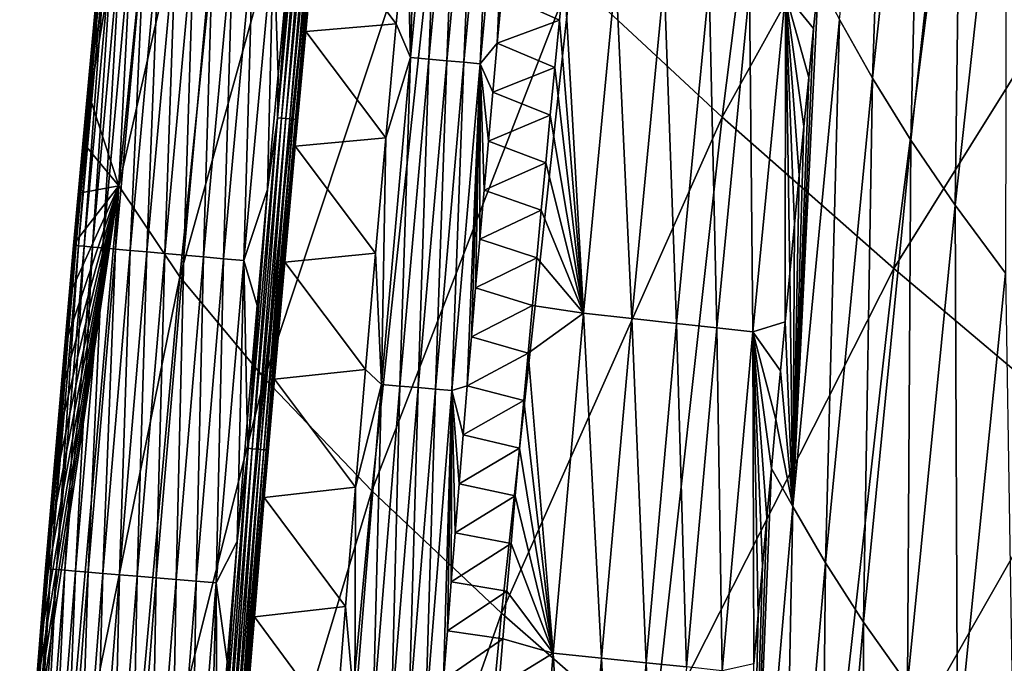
# Model space of a CAD drawing. Header units: millimetres. Extents: x -300 to 300, y -500 to 500.
# Tile 571 of 656: x -294 to -271, y 198 to 213. Entities that reach past the tile are written whole.
import ezdxf

# ---------------------------------------------------------------- set-up
doc = ezdxf.new("R2010")
doc.units = ezdxf.units.MM
doc.header["$LTSCALE"] = 81.481481
for name, color, linetype in [('20', 7, 'CONTINUOUS'), ('22', 7, 'CONTINUOUS'), ('24', 7, 'CONTINUOUS'), ('25', 7, 'CONTINUOUS'), ('28', 7, 'CONTINUOUS'), ('29', 7, 'CONTINUOUS'), ('31', 7, 'CONTINUOUS'), ('33', 7, 'CONTINUOUS')]:
    doc.layers.add(name, color=color, linetype=linetype)

msp = doc.modelspace()

# ---------------------------------------------------------------- linework, layer by layer
at = {"layer": '20', "color": 7, "linetype": 'CONTINUOUS'}
for points in [[(-277.388, 210.597, 31.258), (-275.58, 224.915, 31.369), (-280.95, 213.91, 27.391), (-277.388, 210.597, 31.258)], [(-277.388, 210.597, 31.258), (-271.541, 221.146, 35.041), (-275.58, 224.915, 31.369), (-277.388, 210.597, 31.258)], [(-291.612, 208.98, 9.738), (-290.043, 224.56, 9.771), (-292.298, 211.062, 5.839), (-291.612, 208.98, 9.738)], [(-292.298, 211.062, 5.839), (-290.043, 224.56, 9.771), (-292.193, 212.184, 5.844), (-292.298, 211.062, 5.839)], [(-292.193, 212.184, 5.844), (-290.043, 224.56, 9.771), (-292.087, 213.306, 5.848), (-292.193, 212.184, 5.844)], [(-291.612, 208.98, 9.738), (-288.58, 222.3, 14.51), (-290.043, 224.56, 9.771), (-291.612, 208.98, 9.738)], [(-290.175, 206.835, 14.459), (-288.58, 222.3, 14.51), (-291.612, 208.98, 9.738), (-290.175, 206.835, 14.459)], [(-290.175, 206.835, 14.459), (-286.564, 219.768, 19.022), (-288.58, 222.3, 14.51), (-290.175, 206.835, 14.459)], [(-273.346, 207.035, 34.921), (-271.541, 221.146, 35.041), (-277.388, 210.597, 31.258), (-273.346, 207.035, 34.921)], [(-273.346, 207.035, 34.921), (-267.047, 217.116, 38.513), (-271.541, 221.146, 35.041), (-273.346, 207.035, 34.921)], [(-288.18, 204.44, 18.955), (-286.564, 219.768, 19.022), (-290.175, 206.835, 14.459), (-288.18, 204.44, 18.955)], [(-288.18, 204.44, 18.955), (-284.015, 216.97, 23.314), (-286.564, 219.768, 19.022), (-288.18, 204.44, 18.955)], [(-268.842, 203.232, 38.386), (-267.047, 217.116, 38.513), (-273.346, 207.035, 34.921), (-268.842, 203.232, 38.386)], [(-285.645, 201.799, 23.233), (-284.015, 216.97, 23.314), (-288.18, 204.44, 18.955), (-285.645, 201.799, 23.233)], [(-285.645, 201.799, 23.233), (-280.95, 213.91, 27.391), (-284.015, 216.97, 23.314), (-285.645, 201.799, 23.233)], [(-282.589, 198.919, 27.298), (-280.95, 213.91, 27.391), (-285.645, 201.799, 23.233), (-282.589, 198.919, 27.298)], [(-282.589, 198.919, 27.298), (-277.388, 210.597, 31.258), (-280.95, 213.91, 27.391), (-282.589, 198.919, 27.298)], [(-292.401, 209.94, 5.835), (-291.612, 208.98, 9.738), (-292.298, 211.062, 5.839), (-292.401, 209.94, 5.835)], [(-279.029, 195.805, 31.154), (-277.388, 210.597, 31.258), (-282.589, 198.919, 27.298), (-279.029, 195.805, 31.154)], [(-279.029, 195.805, 31.154), (-273.346, 207.035, 34.921), (-277.388, 210.597, 31.258), (-279.029, 195.805, 31.154)], [(-292.504, 208.817, 5.83), (-291.612, 208.98, 9.738), (-292.401, 209.94, 5.835), (-292.504, 208.817, 5.83)], [(-293.019, 192.858, 9.708), (-291.612, 208.98, 9.738), (-293.655, 195.336, 5.778), (-293.019, 192.858, 9.708)], [(-293.655, 195.336, 5.778), (-291.612, 208.98, 9.738), (-293.564, 196.461, 5.782), (-293.655, 195.336, 5.778)], [(-293.564, 196.461, 5.782), (-291.612, 208.98, 9.738), (-293.473, 197.585, 5.787), (-293.564, 196.461, 5.782)], [(-293.473, 197.585, 5.787), (-291.612, 208.98, 9.738), (-293.381, 198.709, 5.791), (-293.473, 197.585, 5.787)], [(-293.381, 198.709, 5.791), (-291.612, 208.98, 9.738), (-293.287, 199.832, 5.795), (-293.381, 198.709, 5.791)], [(-293.287, 199.832, 5.795), (-291.612, 208.98, 9.738), (-293.193, 200.956, 5.799), (-293.287, 199.832, 5.795)], [(-293.193, 200.956, 5.799), (-291.612, 208.98, 9.738), (-293.097, 202.079, 5.804), (-293.193, 200.956, 5.799)], [(-293.097, 202.079, 5.804), (-291.612, 208.98, 9.738), (-293.001, 203.203, 5.808), (-293.097, 202.079, 5.804)], [(-293.019, 192.858, 9.708), (-290.175, 206.835, 14.459), (-291.612, 208.98, 9.738), (-293.019, 192.858, 9.708)], [(-293.001, 203.203, 5.808), (-291.612, 208.98, 9.738), (-292.904, 204.326, 5.812), (-293.001, 203.203, 5.808)], [(-292.904, 204.326, 5.812), (-291.612, 208.98, 9.738), (-292.805, 205.449, 5.817), (-292.904, 204.326, 5.812)], [(-292.805, 205.449, 5.817), (-291.612, 208.98, 9.738), (-292.706, 206.572, 5.821), (-292.805, 205.449, 5.817)], [(-292.706, 206.572, 5.821), (-291.612, 208.98, 9.738), (-292.605, 207.695, 5.826), (-292.706, 206.572, 5.821)], [(-292.605, 207.695, 5.826), (-291.612, 208.98, 9.738), (-292.504, 208.817, 5.83), (-292.605, 207.695, 5.826)], [(-274.985, 192.463, 34.809), (-273.346, 207.035, 34.921), (-279.029, 195.805, 31.154), (-274.985, 192.463, 34.809)], [(-274.985, 192.463, 34.809), (-268.842, 203.232, 38.386), (-273.346, 207.035, 34.921), (-274.985, 192.463, 34.809)], [(-291.607, 190.84, 14.411), (-290.175, 206.835, 14.459), (-293.019, 192.858, 9.708), (-291.607, 190.84, 14.411)], [(-291.607, 190.84, 14.411), (-288.18, 204.44, 18.955), (-290.175, 206.835, 14.459), (-291.607, 190.84, 14.411)], [(-289.631, 188.593, 18.893), (-288.18, 204.44, 18.955), (-291.607, 190.84, 14.411), (-289.631, 188.593, 18.893)], [(-289.631, 188.593, 18.893), (-285.645, 201.799, 23.233), (-288.18, 204.44, 18.955), (-289.631, 188.593, 18.893)], [(-270.475, 188.9, 38.266), (-268.842, 203.232, 38.386), (-274.985, 192.463, 34.809), (-270.475, 188.9, 38.266)], [(-287.111, 186.122, 23.157), (-285.645, 201.799, 23.233), (-289.631, 188.593, 18.893), (-287.111, 186.122, 23.157)], [(-287.111, 186.122, 23.157), (-282.589, 198.919, 27.298), (-285.645, 201.799, 23.233), (-287.111, 186.122, 23.157)], [(-284.064, 183.434, 27.21), (-282.589, 198.919, 27.298), (-287.111, 186.122, 23.157), (-284.064, 183.434, 27.21)], [(-284.064, 183.434, 27.21), (-279.029, 195.805, 31.154), (-282.589, 198.919, 27.298), (-284.064, 183.434, 27.21)]]:
    msp.add_3dface(points, dxfattribs=at)
at = {"layer": '22', "color": 7, "linetype": 'CONTINUOUS'}
for points in [[(-274.62, 212.902, 10.842), (-273.425, 224.079, 10.792), (-273.844, 211.515, 12.408), (-274.62, 212.902, 10.842)], [(-273.844, 211.515, 12.408), (-273.425, 224.079, 10.792), (-272.644, 222.64, 12.373), (-273.844, 211.515, 12.408)], [(-273.844, 211.515, 12.408), (-272.644, 222.64, 12.373), (-272.94, 210.058, 13.973), (-273.844, 211.515, 12.408)], [(-272.94, 210.058, 13.973), (-272.644, 222.64, 12.373), (-271.734, 221.126, 13.954), (-272.94, 210.058, 13.973)], [(-272.94, 210.058, 13.973), (-271.734, 221.126, 13.954), (-271.898, 208.529, 15.541), (-272.94, 210.058, 13.973)], [(-271.898, 208.529, 15.541), (-271.734, 221.126, 13.954), (-270.688, 219.535, 15.536), (-271.898, 208.529, 15.541)], [(-271.898, 208.529, 15.541), (-270.688, 219.535, 15.536), (-270.712, 206.928, 17.112), (-271.898, 208.529, 15.541)], [(-274.62, 212.902, 10.842), (-275.727, 201.428, 10.891), (-275.118, 213.837, 9.682), (-274.62, 212.902, 10.842)], [(-275.118, 213.837, 9.682), (-275.727, 201.428, 10.891), (-275.234, 212.686, 9.687), (-275.118, 213.837, 9.682)], [(-275.727, 201.428, 10.891), (-274.62, 212.902, 10.842), (-274.957, 200.099, 12.441), (-275.727, 201.428, 10.891)], [(-274.957, 200.099, 12.441), (-274.62, 212.902, 10.842), (-273.844, 211.515, 12.408), (-274.957, 200.099, 12.441)], [(-275.234, 212.686, 9.687), (-275.727, 201.428, 10.891), (-275.35, 211.534, 9.692), (-275.234, 212.686, 9.687)], [(-275.35, 211.534, 9.692), (-275.727, 201.428, 10.891), (-275.464, 210.383, 9.696), (-275.35, 211.534, 9.692)], [(-274.957, 200.099, 12.441), (-273.844, 211.515, 12.408), (-274.057, 198.703, 13.992), (-274.957, 200.099, 12.441)], [(-274.057, 198.703, 13.992), (-273.844, 211.515, 12.408), (-272.94, 210.058, 13.973), (-274.057, 198.703, 13.992)], [(-275.464, 210.383, 9.696), (-275.727, 201.428, 10.891), (-275.576, 209.231, 9.701), (-275.464, 210.383, 9.696)], [(-274.057, 198.703, 13.992), (-272.94, 210.058, 13.973), (-273.02, 197.24, 15.545), (-274.057, 198.703, 13.992)], [(-273.02, 197.24, 15.545), (-272.94, 210.058, 13.973), (-271.898, 208.529, 15.541), (-273.02, 197.24, 15.545)], [(-275.576, 209.231, 9.701), (-275.727, 201.428, 10.891), (-275.688, 208.08, 9.706), (-275.576, 209.231, 9.701)], [(-273.02, 197.24, 15.545), (-271.898, 208.529, 15.541), (-271.839, 195.71, 17.103), (-273.02, 197.24, 15.545)], [(-271.839, 195.71, 17.103), (-271.898, 208.529, 15.541), (-270.712, 206.928, 17.112), (-271.839, 195.71, 17.103)], [(-275.688, 208.08, 9.706), (-275.727, 201.428, 10.891), (-275.798, 206.928, 9.71), (-275.688, 208.08, 9.706)], [(-275.798, 206.928, 9.71), (-275.727, 201.428, 10.891), (-275.908, 205.777, 9.715), (-275.798, 206.928, 9.71)], [(-271.839, 195.71, 17.103), (-270.712, 206.928, 17.112), (-270.507, 194.112, 18.665), (-271.839, 195.71, 17.103)], [(-275.908, 205.777, 9.715), (-275.727, 201.428, 10.891), (-276.016, 204.626, 9.719), (-275.908, 205.777, 9.715)], [(-276.016, 204.626, 9.719), (-275.727, 201.428, 10.891), (-276.123, 203.475, 9.724), (-276.016, 204.626, 9.719)], [(-276.123, 203.475, 9.724), (-275.727, 201.428, 10.891), (-276.229, 202.324, 9.728), (-276.123, 203.475, 9.724)], [(-275.727, 201.428, 10.891), (-276.748, 189.656, 10.938), (-276.229, 202.324, 9.728), (-275.727, 201.428, 10.891)], [(-276.229, 202.324, 9.728), (-276.748, 189.656, 10.938), (-276.333, 201.173, 9.732), (-276.229, 202.324, 9.728)], [(-276.748, 189.656, 10.938), (-275.727, 201.428, 10.891), (-275.983, 188.388, 12.473), (-276.748, 189.656, 10.938)], [(-275.983, 188.388, 12.473), (-275.727, 201.428, 10.891), (-274.957, 200.099, 12.441), (-275.983, 188.388, 12.473)], [(-276.333, 201.173, 9.732), (-276.748, 189.656, 10.938), (-276.437, 200.022, 9.737), (-276.333, 201.173, 9.732)], [(-275.983, 188.388, 12.473), (-274.957, 200.099, 12.441), (-275.088, 187.057, 14.01), (-275.983, 188.388, 12.473)], [(-275.088, 187.057, 14.01), (-274.957, 200.099, 12.441), (-274.057, 198.703, 13.992), (-275.088, 187.057, 14.01)], [(-276.437, 200.022, 9.737), (-276.748, 189.656, 10.938), (-276.54, 198.871, 9.741), (-276.437, 200.022, 9.737)], [(-276.54, 198.871, 9.741), (-276.748, 189.656, 10.938), (-276.641, 197.721, 9.745), (-276.54, 198.871, 9.741)], [(-275.088, 187.057, 14.01), (-274.057, 198.703, 13.992), (-274.056, 185.664, 15.55), (-275.088, 187.057, 14.01)], [(-274.056, 185.664, 15.55), (-274.057, 198.703, 13.992), (-273.02, 197.24, 15.545), (-274.056, 185.664, 15.55)]]:
    msp.add_3dface(points, dxfattribs=at)
at = {"layer": '24', "color": 7, "linetype": 'CONTINUOUS'}
for points in [[(-281.112, 214.009, 2.377), (-281.222, 212.888, 2.374), (-282.586, 213.499, 1.309), (-281.112, 214.009, 2.377)], [(-282.586, 213.499, 1.309), (-281.222, 212.888, 2.374), (-282.692, 212.345, 1.311), (-282.586, 213.499, 1.309)], [(-281.222, 212.888, 2.374), (-281.332, 211.768, 2.37), (-282.692, 212.345, 1.311), (-281.222, 212.888, 2.374)], [(-282.692, 212.345, 1.311), (-281.332, 211.768, 2.37), (-282.796, 211.191, 1.312), (-282.692, 212.345, 1.311)], [(-281.332, 211.768, 2.37), (-281.44, 210.647, 2.367), (-282.796, 211.191, 1.312), (-281.332, 211.768, 2.37)], [(-282.796, 211.191, 1.312), (-281.44, 210.647, 2.367), (-282.899, 210.037, 1.313), (-282.796, 211.191, 1.312)], [(-281.44, 210.647, 2.367), (-281.547, 209.527, 2.364), (-282.899, 210.037, 1.313), (-281.44, 210.647, 2.367)], [(-282.899, 210.037, 1.313), (-281.547, 209.527, 2.364), (-283, 208.883, 1.315), (-282.899, 210.037, 1.313)], [(-281.547, 209.527, 2.364), (-281.653, 208.406, 2.361), (-283, 208.883, 1.315), (-281.547, 209.527, 2.364)], [(-283, 208.883, 1.315), (-281.653, 208.406, 2.361), (-283.101, 207.729, 1.316), (-283, 208.883, 1.315)], [(-281.653, 208.406, 2.361), (-281.758, 207.285, 2.358), (-283.101, 207.729, 1.316), (-281.653, 208.406, 2.361)], [(-283.101, 207.729, 1.316), (-281.758, 207.285, 2.358), (-283.201, 206.576, 1.318), (-283.101, 207.729, 1.316)], [(-281.758, 207.285, 2.358), (-281.862, 206.164, 2.355), (-283.201, 206.576, 1.318), (-281.758, 207.285, 2.358)], [(-283.201, 206.576, 1.318), (-281.862, 206.164, 2.355), (-283.299, 205.422, 1.319), (-283.201, 206.576, 1.318)], [(-281.862, 206.164, 2.355), (-281.965, 205.043, 2.352), (-283.299, 205.422, 1.319), (-281.862, 206.164, 2.355)], [(-283.299, 205.422, 1.319), (-281.965, 205.043, 2.352), (-283.397, 204.268, 1.32), (-283.299, 205.422, 1.319)], [(-281.965, 205.043, 2.352), (-282.067, 203.922, 2.349), (-283.397, 204.268, 1.32), (-281.965, 205.043, 2.352)], [(-283.397, 204.268, 1.32), (-282.067, 203.922, 2.349), (-283.493, 203.115, 1.322), (-283.397, 204.268, 1.32)], [(-282.067, 203.922, 2.349), (-282.168, 202.8, 2.346), (-283.493, 203.115, 1.322), (-282.067, 203.922, 2.349)], [(-283.493, 203.115, 1.322), (-282.168, 202.8, 2.346), (-283.588, 201.961, 1.323), (-283.493, 203.115, 1.322)], [(-282.168, 202.8, 2.346), (-282.267, 201.679, 2.343), (-283.588, 201.961, 1.323), (-282.168, 202.8, 2.346)], [(-283.588, 201.961, 1.323), (-282.267, 201.679, 2.343), (-283.682, 200.808, 1.325), (-283.588, 201.961, 1.323)], [(-282.267, 201.679, 2.343), (-282.366, 200.557, 2.34), (-283.682, 200.808, 1.325), (-282.267, 201.679, 2.343)], [(-283.682, 200.808, 1.325), (-282.366, 200.557, 2.34), (-283.775, 199.654, 1.326), (-283.682, 200.808, 1.325)], [(-282.366, 200.557, 2.34), (-282.464, 199.435, 2.337), (-283.775, 199.654, 1.326), (-282.366, 200.557, 2.34)], [(-283.775, 199.654, 1.326), (-282.464, 199.435, 2.337), (-283.867, 198.501, 1.327), (-283.775, 199.654, 1.326)], [(-282.464, 199.435, 2.337), (-282.56, 198.313, 2.334), (-283.867, 198.501, 1.327), (-282.464, 199.435, 2.337)], [(-283.867, 198.501, 1.327), (-282.56, 198.313, 2.334), (-283.958, 197.347, 1.329), (-283.867, 198.501, 1.327)], [(-282.56, 198.313, 2.334), (-282.656, 197.191, 2.332), (-283.958, 197.347, 1.329), (-282.56, 198.313, 2.334)]]:
    msp.add_3dface(points, dxfattribs=at)
at = {"layer": '25', "color": 7, "linetype": 'CONTINUOUS'}
for points in [[(-281.222, 212.888, 2.374), (-281.112, 214.009, 2.377), (-280.661, 205.982, 3.355), (-281.222, 212.888, 2.374)], [(-281.112, 214.009, 2.377), (-279.896, 213.982, 3.369), (-280.661, 205.982, 3.355), (-281.112, 214.009, 2.377)], [(-279.896, 213.982, 3.369), (-279.519, 205.858, 4.468), (-280.661, 205.982, 3.355), (-279.896, 213.982, 3.369)], [(-278.753, 213.849, 4.473), (-279.519, 205.858, 4.468), (-279.896, 213.982, 3.369), (-278.753, 213.849, 4.473)], [(-278.753, 213.849, 4.473), (-278.466, 205.742, 5.673), (-279.519, 205.858, 4.468), (-278.753, 213.849, 4.473)], [(-277.699, 213.725, 5.669), (-278.466, 205.742, 5.673), (-278.753, 213.849, 4.473), (-277.699, 213.725, 5.669)], [(-275.118, 213.837, 9.682), (-275.234, 212.686, 9.687), (-275.893, 213.507, 8.291), (-275.118, 213.837, 9.682)], [(-277.699, 213.725, 5.669), (-277.512, 205.635, 6.959), (-278.466, 205.742, 5.673), (-277.699, 213.725, 5.669)], [(-276.742, 213.611, 6.945), (-277.512, 205.635, 6.959), (-277.699, 213.725, 5.669), (-276.742, 213.611, 6.945)], [(-276.742, 213.611, 6.945), (-276.666, 205.539, 8.313), (-277.512, 205.635, 6.959), (-276.742, 213.611, 6.945)], [(-275.893, 213.507, 8.291), (-276.666, 205.539, 8.313), (-276.742, 213.611, 6.945), (-275.893, 213.507, 8.291)], [(-275.893, 213.507, 8.291), (-275.908, 205.777, 9.715), (-276.666, 205.539, 8.313), (-275.893, 213.507, 8.291)], [(-275.798, 206.928, 9.71), (-275.908, 205.777, 9.715), (-275.893, 213.507, 8.291), (-275.798, 206.928, 9.71)], [(-275.234, 212.686, 9.687), (-275.35, 211.534, 9.692), (-275.893, 213.507, 8.291), (-275.234, 212.686, 9.687)], [(-275.35, 211.534, 9.692), (-275.464, 210.383, 9.696), (-275.893, 213.507, 8.291), (-275.35, 211.534, 9.692)], [(-275.464, 210.383, 9.696), (-275.576, 209.231, 9.701), (-275.893, 213.507, 8.291), (-275.464, 210.383, 9.696)], [(-275.576, 209.231, 9.701), (-275.688, 208.08, 9.706), (-275.893, 213.507, 8.291), (-275.576, 209.231, 9.701)], [(-275.688, 208.08, 9.706), (-275.798, 206.928, 9.71), (-275.893, 213.507, 8.291), (-275.688, 208.08, 9.706)], [(-281.332, 211.768, 2.37), (-281.222, 212.888, 2.374), (-280.661, 205.982, 3.355), (-281.332, 211.768, 2.37)], [(-281.44, 210.647, 2.367), (-281.332, 211.768, 2.37), (-280.661, 205.982, 3.355), (-281.44, 210.647, 2.367)], [(-281.547, 209.527, 2.364), (-281.44, 210.647, 2.367), (-280.661, 205.982, 3.355), (-281.547, 209.527, 2.364)], [(-281.653, 208.406, 2.361), (-281.547, 209.527, 2.364), (-280.661, 205.982, 3.355), (-281.653, 208.406, 2.361)], [(-281.758, 207.285, 2.358), (-281.653, 208.406, 2.361), (-280.661, 205.982, 3.355), (-281.758, 207.285, 2.358)], [(-281.862, 206.164, 2.355), (-281.758, 207.285, 2.358), (-280.661, 205.982, 3.355), (-281.862, 206.164, 2.355)], [(-281.965, 205.043, 2.352), (-281.862, 206.164, 2.355), (-280.661, 205.982, 3.355), (-281.965, 205.043, 2.352)], [(-281.965, 205.043, 2.352), (-280.661, 205.982, 3.355), (-281.374, 197.974, 3.342), (-281.965, 205.043, 2.352)], [(-280.661, 205.982, 3.355), (-280.232, 197.858, 4.463), (-281.374, 197.974, 3.342), (-280.661, 205.982, 3.355)], [(-279.519, 205.858, 4.468), (-280.232, 197.858, 4.463), (-280.661, 205.982, 3.355), (-279.519, 205.858, 4.468)], [(-279.519, 205.858, 4.468), (-279.179, 197.749, 5.677), (-280.232, 197.858, 4.463), (-279.519, 205.858, 4.468)], [(-278.466, 205.742, 5.673), (-279.179, 197.749, 5.677), (-279.519, 205.858, 4.468), (-278.466, 205.742, 5.673)], [(-278.466, 205.742, 5.673), (-278.228, 197.65, 6.972), (-279.179, 197.749, 5.677), (-278.466, 205.742, 5.673)], [(-277.512, 205.635, 6.959), (-278.228, 197.65, 6.972), (-278.466, 205.742, 5.673), (-277.512, 205.635, 6.959)], [(-277.512, 205.635, 6.959), (-277.386, 197.56, 8.335), (-278.228, 197.65, 6.972), (-277.512, 205.635, 6.959)], [(-276.666, 205.539, 8.313), (-277.386, 197.56, 8.335), (-277.512, 205.635, 6.959), (-276.666, 205.539, 8.313)], [(-275.908, 205.777, 9.715), (-276.016, 204.626, 9.719), (-276.666, 205.539, 8.313), (-275.908, 205.777, 9.715)], [(-276.666, 205.539, 8.313), (-276.641, 197.721, 9.745), (-277.386, 197.56, 8.335), (-276.666, 205.539, 8.313)], [(-276.016, 204.626, 9.719), (-276.123, 203.475, 9.724), (-276.666, 205.539, 8.313), (-276.016, 204.626, 9.719)], [(-276.123, 203.475, 9.724), (-276.229, 202.324, 9.728), (-276.666, 205.539, 8.313), (-276.123, 203.475, 9.724)], [(-276.229, 202.324, 9.728), (-276.333, 201.173, 9.732), (-276.666, 205.539, 8.313), (-276.229, 202.324, 9.728)], [(-276.333, 201.173, 9.732), (-276.437, 200.022, 9.737), (-276.666, 205.539, 8.313), (-276.333, 201.173, 9.732)], [(-276.437, 200.022, 9.737), (-276.54, 198.871, 9.741), (-276.666, 205.539, 8.313), (-276.437, 200.022, 9.737)], [(-276.54, 198.871, 9.741), (-276.641, 197.721, 9.745), (-276.666, 205.539, 8.313), (-276.54, 198.871, 9.741)], [(-282.067, 203.922, 2.349), (-281.965, 205.043, 2.352), (-281.374, 197.974, 3.342), (-282.067, 203.922, 2.349)], [(-282.168, 202.8, 2.346), (-282.067, 203.922, 2.349), (-281.374, 197.974, 3.342), (-282.168, 202.8, 2.346)], [(-282.267, 201.679, 2.343), (-282.168, 202.8, 2.346), (-281.374, 197.974, 3.342), (-282.267, 201.679, 2.343)], [(-282.366, 200.557, 2.34), (-282.267, 201.679, 2.343), (-281.374, 197.974, 3.342), (-282.366, 200.557, 2.34)], [(-282.464, 199.435, 2.337), (-282.366, 200.557, 2.34), (-281.374, 197.974, 3.342), (-282.464, 199.435, 2.337)], [(-282.56, 198.313, 2.334), (-282.464, 199.435, 2.337), (-281.374, 197.974, 3.342), (-282.56, 198.313, 2.334)], [(-282.656, 197.191, 2.332), (-282.56, 198.313, 2.334), (-281.374, 197.974, 3.342), (-282.656, 197.191, 2.332)], [(-282.656, 197.191, 2.332), (-281.374, 197.974, 3.342), (-282.035, 189.956, 3.329), (-282.656, 197.191, 2.332)], [(-281.374, 197.974, 3.342), (-280.893, 189.848, 4.458), (-282.035, 189.956, 3.329), (-281.374, 197.974, 3.342)], [(-280.232, 197.858, 4.463), (-280.893, 189.848, 4.458), (-281.374, 197.974, 3.342), (-280.232, 197.858, 4.463)], [(-280.232, 197.858, 4.463), (-279.843, 189.747, 5.68), (-280.893, 189.848, 4.458), (-280.232, 197.858, 4.463)], [(-279.179, 197.749, 5.677), (-279.843, 189.747, 5.68), (-280.232, 197.858, 4.463), (-279.179, 197.749, 5.677)], [(-279.179, 197.749, 5.677), (-278.893, 189.654, 6.984), (-279.843, 189.747, 5.68), (-279.179, 197.749, 5.677)], [(-278.228, 197.65, 6.972), (-278.893, 189.654, 6.984), (-279.179, 197.749, 5.677), (-278.228, 197.65, 6.972)]]:
    msp.add_3dface(points, dxfattribs=at)
at = {"layer": '28', "color": 7, "linetype": 'CONTINUOUS'}
for points in [[(-291.98, 215.191, 4.931), (-292.649, 207.576, 4.414), (-292.683, 207.579, 4.902), (-291.98, 215.191, 4.931)], [(-291.98, 215.191, 4.931), (-292.683, 207.579, 4.902), (-291.964, 215.189, 5.405), (-291.98, 215.191, 4.931)], [(-291.964, 215.189, 5.405), (-292.683, 207.579, 4.902), (-292.67, 207.578, 5.375), (-291.964, 215.189, 5.405)], [(-291.98, 214.428, 5.853), (-291.964, 215.189, 5.405), (-292.67, 207.578, 5.375), (-291.98, 214.428, 5.853)], [(-291.949, 215.188, 4.44), (-292.649, 207.576, 4.414), (-291.98, 215.191, 4.931), (-291.949, 215.188, 4.44)], [(-291.949, 215.188, 4.44), (-292.565, 207.569, 3.916), (-292.649, 207.576, 4.414), (-291.949, 215.188, 4.44)], [(-291.867, 215.18, 3.941), (-292.565, 207.569, 3.916), (-291.949, 215.188, 4.44), (-291.867, 215.18, 3.941)], [(-291.867, 215.18, 3.941), (-292.427, 207.557, 3.417), (-292.565, 207.569, 3.916), (-291.867, 215.18, 3.941)], [(-291.731, 215.167, 3.44), (-292.427, 207.557, 3.417), (-291.867, 215.18, 3.941), (-291.731, 215.167, 3.44)], [(-291.731, 215.167, 3.44), (-292.235, 207.539, 2.926), (-292.427, 207.557, 3.417), (-291.731, 215.167, 3.44)], [(-291.54, 215.149, 2.945), (-292.235, 207.539, 2.926), (-291.731, 215.167, 3.44), (-291.54, 215.149, 2.945)], [(-291.54, 215.149, 2.945), (-291.987, 207.518, 2.451), (-292.235, 207.539, 2.926), (-291.54, 215.149, 2.945)], [(-291.294, 215.126, 2.468), (-291.987, 207.518, 2.451), (-291.54, 215.149, 2.945), (-291.294, 215.126, 2.468)], [(-291.294, 215.126, 2.468), (-291.688, 207.491, 2.002), (-291.987, 207.518, 2.451), (-291.294, 215.126, 2.468)], [(-290.995, 215.097, 2.015), (-291.688, 207.491, 2.002), (-291.294, 215.126, 2.468), (-290.995, 215.097, 2.015)], [(-290.995, 215.097, 2.015), (-291.341, 207.46, 1.586), (-291.688, 207.491, 2.002), (-290.995, 215.097, 2.015)], [(-290.649, 215.064, 1.597), (-291.341, 207.46, 1.586), (-290.995, 215.097, 2.015), (-290.649, 215.064, 1.597)], [(-290.649, 215.064, 1.597), (-290.953, 207.425, 1.211), (-291.341, 207.46, 1.586), (-290.649, 215.064, 1.597)], [(-290.26, 215.027, 1.219), (-290.953, 207.425, 1.211), (-290.649, 215.064, 1.597), (-290.26, 215.027, 1.219)], [(-290.26, 215.027, 1.219), (-290.53, 207.387, 0.883), (-290.953, 207.425, 1.211), (-290.26, 215.027, 1.219)], [(-289.836, 214.986, 0.889), (-290.53, 207.387, 0.883), (-290.26, 215.027, 1.219), (-289.836, 214.986, 0.889)], [(-289.836, 214.986, 0.889), (-290.081, 207.347, 0.607), (-290.53, 207.387, 0.883), (-289.836, 214.986, 0.889)], [(-289.386, 214.943, 0.611), (-290.081, 207.347, 0.607), (-289.836, 214.986, 0.889), (-289.386, 214.943, 0.611)], [(-289.386, 214.943, 0.611), (-289.615, 207.306, 0.383), (-290.081, 207.347, 0.607), (-289.386, 214.943, 0.611)], [(-288.919, 214.899, 0.386), (-289.615, 207.306, 0.383), (-289.386, 214.943, 0.611), (-288.919, 214.899, 0.386)], [(-288.919, 214.899, 0.386), (-289.141, 207.263, 0.213), (-289.615, 207.306, 0.383), (-288.919, 214.899, 0.386)], [(-288.444, 214.853, 0.214), (-289.141, 207.263, 0.213), (-288.919, 214.899, 0.386), (-288.444, 214.853, 0.214)], [(-288.444, 214.853, 0.214), (-288.666, 207.221, 0.094), (-289.141, 207.263, 0.213), (-288.444, 214.853, 0.214)], [(-287.968, 214.808, 0.095), (-288.666, 207.221, 0.094), (-288.444, 214.853, 0.214), (-287.968, 214.808, 0.095)], [(-288.666, 207.221, 0.094), (-287.968, 214.808, 0.095), (-288.103, 208.894, 0.031), (-288.666, 207.221, 0.094)], [(-288.103, 208.894, 0.031), (-287.968, 214.808, 0.095), (-287.855, 211.597, 0.031), (-288.103, 208.894, 0.031)], [(-287.855, 211.597, 0.031), (-287.968, 214.808, 0.095), (-287.603, 214.272, 0.031), (-287.855, 211.597, 0.031)], [(-292.087, 213.306, 5.848), (-291.98, 214.428, 5.853), (-292.67, 207.578, 5.375), (-292.087, 213.306, 5.848)], [(-292.193, 212.184, 5.844), (-292.087, 213.306, 5.848), (-292.67, 207.578, 5.375), (-292.193, 212.184, 5.844)], [(-292.298, 211.062, 5.839), (-292.193, 212.184, 5.844), (-292.67, 207.578, 5.375), (-292.298, 211.062, 5.839)], [(-292.401, 209.94, 5.835), (-292.298, 211.062, 5.839), (-292.67, 207.578, 5.375), (-292.401, 209.94, 5.835)], [(-292.504, 208.817, 5.83), (-292.401, 209.94, 5.835), (-292.67, 207.578, 5.375), (-292.504, 208.817, 5.83)], [(-288.347, 206.162, 0.031), (-288.666, 207.221, 0.094), (-288.103, 208.894, 0.031), (-288.347, 206.162, 0.031)], [(-292.605, 207.695, 5.826), (-292.504, 208.817, 5.83), (-292.67, 207.578, 5.375), (-292.605, 207.695, 5.826)], [(-292.683, 207.579, 4.902), (-293.302, 199.962, 4.388), (-293.338, 199.965, 4.875), (-292.683, 207.579, 4.902)], [(-292.683, 207.579, 4.902), (-293.338, 199.965, 4.875), (-292.67, 207.578, 5.375), (-292.683, 207.579, 4.902)], [(-292.67, 207.578, 5.375), (-293.338, 199.965, 4.875), (-293.328, 199.964, 5.347), (-292.67, 207.578, 5.375)], [(-292.706, 206.572, 5.821), (-292.67, 207.578, 5.375), (-293.328, 199.964, 5.347), (-292.706, 206.572, 5.821)], [(-292.649, 207.576, 4.414), (-293.302, 199.962, 4.388), (-292.683, 207.579, 4.902), (-292.649, 207.576, 4.414)], [(-292.649, 207.576, 4.414), (-293.215, 199.955, 3.892), (-293.302, 199.962, 4.388), (-292.649, 207.576, 4.414)], [(-292.565, 207.569, 3.916), (-293.215, 199.955, 3.892), (-292.649, 207.576, 4.414), (-292.565, 207.569, 3.916)], [(-292.565, 207.569, 3.916), (-293.076, 199.943, 3.396), (-293.215, 199.955, 3.892), (-292.565, 207.569, 3.916)], [(-292.427, 207.557, 3.417), (-293.076, 199.943, 3.396), (-292.565, 207.569, 3.916), (-292.427, 207.557, 3.417)], [(-292.427, 207.557, 3.417), (-292.881, 199.927, 2.908), (-293.076, 199.943, 3.396), (-292.427, 207.557, 3.417)], [(-292.235, 207.539, 2.926), (-292.881, 199.927, 2.908), (-292.427, 207.557, 3.417), (-292.235, 207.539, 2.926)], [(-292.235, 207.539, 2.926), (-292.633, 199.907, 2.435), (-292.881, 199.927, 2.908), (-292.235, 207.539, 2.926)], [(-292.706, 206.572, 5.821), (-292.605, 207.695, 5.826), (-292.67, 207.578, 5.375), (-292.706, 206.572, 5.821)], [(-291.987, 207.518, 2.451), (-292.633, 199.907, 2.435), (-292.235, 207.539, 2.926), (-291.987, 207.518, 2.451)], [(-291.987, 207.518, 2.451), (-292.334, 199.882, 1.989), (-292.633, 199.907, 2.435), (-291.987, 207.518, 2.451)], [(-291.688, 207.491, 2.002), (-292.334, 199.882, 1.989), (-291.987, 207.518, 2.451), (-291.688, 207.491, 2.002)], [(-291.688, 207.491, 2.002), (-291.986, 199.853, 1.576), (-292.334, 199.882, 1.989), (-291.688, 207.491, 2.002)], [(-291.341, 207.46, 1.586), (-291.986, 199.853, 1.576), (-291.688, 207.491, 2.002), (-291.341, 207.46, 1.586)], [(-291.341, 207.46, 1.586), (-291.598, 199.821, 1.203), (-291.986, 199.853, 1.576), (-291.341, 207.46, 1.586)], [(-290.953, 207.425, 1.211), (-291.598, 199.821, 1.203), (-291.341, 207.46, 1.586), (-290.953, 207.425, 1.211)], [(-290.953, 207.425, 1.211), (-291.176, 199.786, 0.878), (-291.598, 199.821, 1.203), (-290.953, 207.425, 1.211)], [(-290.53, 207.387, 0.883), (-291.176, 199.786, 0.878), (-290.953, 207.425, 1.211), (-290.53, 207.387, 0.883)], [(-290.53, 207.387, 0.883), (-290.728, 199.748, 0.603), (-291.176, 199.786, 0.878), (-290.53, 207.387, 0.883)], [(-290.081, 207.347, 0.607), (-290.728, 199.748, 0.603), (-290.53, 207.387, 0.883), (-290.081, 207.347, 0.607)], [(-290.081, 207.347, 0.607), (-290.263, 199.709, 0.381), (-290.728, 199.748, 0.603), (-290.081, 207.347, 0.607)], [(-289.615, 207.306, 0.383), (-290.263, 199.709, 0.381), (-290.081, 207.347, 0.607), (-289.615, 207.306, 0.383)], [(-289.615, 207.306, 0.383), (-289.79, 199.67, 0.212), (-290.263, 199.709, 0.381), (-289.615, 207.306, 0.383)], [(-289.141, 207.263, 0.213), (-289.79, 199.67, 0.212), (-289.615, 207.306, 0.383), (-289.141, 207.263, 0.213)], [(-289.141, 207.263, 0.213), (-289.317, 199.631, 0.094), (-289.79, 199.67, 0.212), (-289.141, 207.263, 0.213)], [(-288.666, 207.221, 0.094), (-289.317, 199.631, 0.094), (-289.141, 207.263, 0.213), (-288.666, 207.221, 0.094)], [(-289.317, 199.631, 0.094), (-288.666, 207.221, 0.094), (-288.825, 200.604, 0.031), (-289.317, 199.631, 0.094)], [(-288.825, 200.604, 0.031), (-288.666, 207.221, 0.094), (-288.588, 203.399, 0.031), (-288.825, 200.604, 0.031)], [(-288.588, 203.399, 0.031), (-288.666, 207.221, 0.094), (-288.347, 206.162, 0.031), (-288.588, 203.399, 0.031)], [(-292.805, 205.449, 5.817), (-292.706, 206.572, 5.821), (-293.328, 199.964, 5.347), (-292.805, 205.449, 5.817)], [(-292.904, 204.326, 5.812), (-292.805, 205.449, 5.817), (-293.328, 199.964, 5.347), (-292.904, 204.326, 5.812)], [(-293.001, 203.203, 5.808), (-292.904, 204.326, 5.812), (-293.328, 199.964, 5.347), (-293.001, 203.203, 5.808)], [(-293.097, 202.079, 5.804), (-293.001, 203.203, 5.808), (-293.328, 199.964, 5.347), (-293.097, 202.079, 5.804)], [(-293.193, 200.956, 5.799), (-293.097, 202.079, 5.804), (-293.328, 199.964, 5.347), (-293.193, 200.956, 5.799)], [(-293.287, 199.832, 5.795), (-293.193, 200.956, 5.799), (-293.328, 199.964, 5.347), (-293.287, 199.832, 5.795)], [(-289.059, 197.777, 0.031), (-289.317, 199.631, 0.094), (-288.825, 200.604, 0.031), (-289.059, 197.777, 0.031)], [(-293.338, 199.965, 4.875), (-293.909, 192.346, 4.363), (-293.947, 192.348, 4.849), (-293.338, 199.965, 4.875)], [(-293.338, 199.965, 4.875), (-293.947, 192.348, 4.849), (-293.328, 199.964, 5.347), (-293.338, 199.965, 4.875)], [(-293.328, 199.964, 5.347), (-293.947, 192.348, 4.849), (-293.94, 192.348, 5.319), (-293.328, 199.964, 5.347)], [(-293.287, 199.832, 5.795), (-293.328, 199.964, 5.347), (-293.94, 192.348, 5.319), (-293.287, 199.832, 5.795)], [(-293.381, 198.709, 5.791), (-293.287, 199.832, 5.795), (-293.94, 192.348, 5.319), (-293.381, 198.709, 5.791)], [(-293.302, 199.962, 4.388), (-293.909, 192.346, 4.363), (-293.338, 199.965, 4.875), (-293.302, 199.962, 4.388)], [(-293.302, 199.962, 4.388), (-293.82, 192.339, 3.87), (-293.909, 192.346, 4.363), (-293.302, 199.962, 4.388)], [(-293.215, 199.955, 3.892), (-293.82, 192.339, 3.87), (-293.302, 199.962, 4.388), (-293.215, 199.955, 3.892)], [(-293.215, 199.955, 3.892), (-293.679, 192.328, 3.376), (-293.82, 192.339, 3.87), (-293.215, 199.955, 3.892)], [(-293.076, 199.943, 3.396), (-293.679, 192.328, 3.376), (-293.215, 199.955, 3.892), (-293.076, 199.943, 3.396)], [(-293.076, 199.943, 3.396), (-293.483, 192.313, 2.89), (-293.679, 192.328, 3.376), (-293.076, 199.943, 3.396)], [(-292.881, 199.927, 2.908), (-293.483, 192.313, 2.89), (-293.076, 199.943, 3.396), (-292.881, 199.927, 2.908)], [(-292.881, 199.927, 2.908), (-293.234, 192.294, 2.42), (-293.483, 192.313, 2.89), (-292.881, 199.927, 2.908)], [(-292.633, 199.907, 2.435), (-293.234, 192.294, 2.42), (-292.881, 199.927, 2.908), (-292.633, 199.907, 2.435)], [(-292.633, 199.907, 2.435), (-292.934, 192.27, 1.976), (-293.234, 192.294, 2.42), (-292.633, 199.907, 2.435)], [(-292.334, 199.882, 1.989), (-292.934, 192.27, 1.976), (-292.633, 199.907, 2.435), (-292.334, 199.882, 1.989)], [(-292.334, 199.882, 1.989), (-292.587, 192.244, 1.566), (-292.934, 192.27, 1.976), (-292.334, 199.882, 1.989)], [(-291.986, 199.853, 1.576), (-292.587, 192.244, 1.566), (-292.334, 199.882, 1.989), (-291.986, 199.853, 1.576)], [(-291.986, 199.853, 1.576), (-292.199, 192.213, 1.196), (-292.587, 192.244, 1.566), (-291.986, 199.853, 1.576)], [(-291.598, 199.821, 1.203), (-292.199, 192.213, 1.196), (-291.986, 199.853, 1.576), (-291.598, 199.821, 1.203)], [(-291.598, 199.821, 1.203), (-291.778, 192.181, 0.873), (-292.199, 192.213, 1.196), (-291.598, 199.821, 1.203)], [(-291.176, 199.786, 0.878), (-291.778, 192.181, 0.873), (-291.598, 199.821, 1.203), (-291.176, 199.786, 0.878)], [(-291.176, 199.786, 0.878), (-291.331, 192.146, 0.599), (-291.778, 192.181, 0.873), (-291.176, 199.786, 0.878)], [(-290.728, 199.748, 0.603), (-291.331, 192.146, 0.599), (-291.176, 199.786, 0.878), (-290.728, 199.748, 0.603)], [(-290.728, 199.748, 0.603), (-290.867, 192.11, 0.379), (-291.331, 192.146, 0.599), (-290.728, 199.748, 0.603)], [(-290.263, 199.709, 0.381), (-290.867, 192.11, 0.379), (-290.728, 199.748, 0.603), (-290.263, 199.709, 0.381)], [(-290.263, 199.709, 0.381), (-290.395, 192.073, 0.21), (-290.867, 192.11, 0.379), (-290.263, 199.709, 0.381)], [(-289.79, 199.67, 0.212), (-290.395, 192.073, 0.21), (-290.263, 199.709, 0.381), (-289.79, 199.67, 0.212)], [(-289.79, 199.67, 0.212), (-289.923, 192.037, 0.093), (-290.395, 192.073, 0.21), (-289.79, 199.67, 0.212)], [(-289.317, 199.631, 0.094), (-289.923, 192.037, 0.093), (-289.79, 199.67, 0.212), (-289.317, 199.631, 0.094)], [(-289.923, 192.037, 0.093), (-289.317, 199.631, 0.094), (-289.516, 192.015, 0.031), (-289.923, 192.037, 0.093)], [(-289.516, 192.015, 0.031), (-289.317, 199.631, 0.094), (-289.29, 194.914, 0.031), (-289.516, 192.015, 0.031)], [(-289.29, 194.914, 0.031), (-289.317, 199.631, 0.094), (-289.059, 197.777, 0.031), (-289.29, 194.914, 0.031)], [(-293.473, 197.585, 5.787), (-293.381, 198.709, 5.791), (-293.94, 192.348, 5.319), (-293.473, 197.585, 5.787)]]:
    msp.add_3dface(points, dxfattribs=at)
at = {"layer": '29', "color": 7, "linetype": 'CONTINUOUS'}
for points in [[(-284.825, 215.45, 0.5), (-285.074, 212.794, 0.5), (-286.949, 215.289, 0.5), (-284.825, 215.45, 0.5)], [(-286.949, 215.289, 0.5), (-285.074, 212.794, 0.5), (-287.202, 212.619, 0.5), (-286.949, 215.289, 0.5)], [(-287.202, 212.619, 0.5), (-285.32, 210.111, 0.5), (-287.453, 209.916, 0.5), (-287.202, 212.619, 0.5)], [(-285.074, 212.794, 0.5), (-285.32, 210.111, 0.5), (-287.202, 212.619, 0.5), (-285.074, 212.794, 0.5)], [(-285.32, 210.111, 0.5), (-285.561, 207.398, 0.5), (-287.453, 209.916, 0.5), (-285.32, 210.111, 0.5)], [(-287.453, 209.916, 0.5), (-285.561, 207.398, 0.5), (-287.699, 207.185, 0.5), (-287.453, 209.916, 0.5)], [(-285.561, 207.398, 0.5), (-285.799, 204.655, 0.5), (-287.699, 207.185, 0.5), (-285.561, 207.398, 0.5)], [(-287.699, 207.185, 0.5), (-285.799, 204.655, 0.5), (-287.942, 204.426, 0.5), (-287.699, 207.185, 0.5)], [(-285.799, 204.655, 0.5), (-286.034, 201.88, 0.5), (-287.942, 204.426, 0.5), (-285.799, 204.655, 0.5)], [(-287.942, 204.426, 0.5), (-286.034, 201.88, 0.5), (-288.181, 201.641, 0.5), (-287.942, 204.426, 0.5)], [(-286.034, 201.88, 0.5), (-286.265, 199.072, 0.5), (-288.181, 201.641, 0.5), (-286.034, 201.88, 0.5)], [(-288.181, 201.641, 0.5), (-286.265, 199.072, 0.5), (-288.416, 198.829, 0.5), (-288.181, 201.641, 0.5)], [(-286.265, 199.072, 0.5), (-286.493, 196.23, 0.5), (-288.416, 198.829, 0.5), (-286.265, 199.072, 0.5)], [(-288.416, 198.829, 0.5), (-286.493, 196.23, 0.5), (-288.647, 195.985, 0.5), (-288.416, 198.829, 0.5)]]:
    msp.add_3dface(points, dxfattribs=at)
at = {"layer": '31', "color": 7, "linetype": 'CONTINUOUS'}
for points in [[(-287.874, 210.587, 0.028), (-287.348, 216.92, 0.031), (-287.131, 218.37, 0.028), (-287.874, 210.587, 0.028)], [(-287.874, 210.587, 0.028), (-287.131, 218.37, 0.028), (-287.773, 210.578, 0.042), (-287.874, 210.587, 0.028)], [(-287.773, 210.578, 0.042), (-287.131, 218.37, 0.028), (-287.03, 218.36, 0.042), (-287.773, 210.578, 0.042)], [(-287.773, 210.578, 0.042), (-287.03, 218.36, 0.042), (-287.673, 210.568, 0.079), (-287.773, 210.578, 0.042)], [(-287.673, 210.568, 0.079), (-287.03, 218.36, 0.042), (-286.93, 218.35, 0.079), (-287.673, 210.568, 0.079)], [(-287.673, 210.568, 0.079), (-286.93, 218.35, 0.079), (-287.58, 210.56, 0.138), (-287.673, 210.568, 0.079)], [(-287.58, 210.56, 0.138), (-286.93, 218.35, 0.079), (-286.838, 218.341, 0.138), (-287.58, 210.56, 0.138)], [(-287.58, 210.56, 0.138), (-286.838, 218.341, 0.138), (-287.503, 210.553, 0.216), (-287.58, 210.56, 0.138)], [(-287.503, 210.553, 0.216), (-286.838, 218.341, 0.138), (-286.76, 218.333, 0.216), (-287.503, 210.553, 0.216)], [(-287.503, 210.553, 0.216), (-286.76, 218.333, 0.216), (-287.445, 210.548, 0.307), (-287.503, 210.553, 0.216)], [(-287.445, 210.548, 0.307), (-286.76, 218.333, 0.216), (-286.703, 218.328, 0.307), (-287.445, 210.548, 0.307)], [(-287.445, 210.548, 0.307), (-286.703, 218.328, 0.307), (-287.41, 210.544, 0.404), (-287.445, 210.548, 0.307)], [(-287.41, 210.544, 0.404), (-286.703, 218.328, 0.307), (-286.667, 218.324, 0.404), (-287.41, 210.544, 0.404)], [(-287.202, 212.619, 0.5), (-287.41, 210.544, 0.404), (-286.667, 218.324, 0.404), (-287.202, 212.619, 0.5)], [(-286.949, 215.289, 0.5), (-287.202, 212.619, 0.5), (-286.667, 218.324, 0.404), (-286.949, 215.289, 0.5)], [(-287.603, 214.272, 0.031), (-287.348, 216.92, 0.031), (-287.874, 210.587, 0.028), (-287.603, 214.272, 0.031)], [(-287.855, 211.597, 0.031), (-287.603, 214.272, 0.031), (-287.874, 210.587, 0.028), (-287.855, 211.597, 0.031)], [(-287.202, 212.619, 0.5), (-287.453, 209.916, 0.5), (-287.41, 210.544, 0.404), (-287.202, 212.619, 0.5)], [(-288.103, 208.894, 0.031), (-287.855, 211.597, 0.031), (-287.874, 210.587, 0.028), (-288.103, 208.894, 0.031)], [(-288.565, 202.799, 0.028), (-288.103, 208.894, 0.031), (-287.874, 210.587, 0.028), (-288.565, 202.799, 0.028)], [(-288.565, 202.799, 0.028), (-287.874, 210.587, 0.028), (-288.464, 202.79, 0.042), (-288.565, 202.799, 0.028)], [(-288.464, 202.79, 0.042), (-287.874, 210.587, 0.028), (-287.773, 210.578, 0.042), (-288.464, 202.79, 0.042)], [(-288.464, 202.79, 0.042), (-287.773, 210.578, 0.042), (-288.364, 202.782, 0.079), (-288.464, 202.79, 0.042)], [(-288.364, 202.782, 0.079), (-287.773, 210.578, 0.042), (-287.673, 210.568, 0.079), (-288.364, 202.782, 0.079)], [(-288.364, 202.782, 0.079), (-287.673, 210.568, 0.079), (-288.272, 202.774, 0.138), (-288.364, 202.782, 0.079)], [(-288.272, 202.774, 0.138), (-287.673, 210.568, 0.079), (-287.58, 210.56, 0.138), (-288.272, 202.774, 0.138)], [(-288.272, 202.774, 0.138), (-287.58, 210.56, 0.138), (-288.194, 202.767, 0.216), (-288.272, 202.774, 0.138)], [(-288.194, 202.767, 0.216), (-287.58, 210.56, 0.138), (-287.503, 210.553, 0.216), (-288.194, 202.767, 0.216)], [(-288.194, 202.767, 0.216), (-287.503, 210.553, 0.216), (-288.136, 202.762, 0.307), (-288.194, 202.767, 0.216)], [(-288.136, 202.762, 0.307), (-287.503, 210.553, 0.216), (-287.445, 210.548, 0.307), (-288.136, 202.762, 0.307)], [(-288.136, 202.762, 0.307), (-287.445, 210.548, 0.307), (-288.101, 202.759, 0.404), (-288.136, 202.762, 0.307)], [(-288.101, 202.759, 0.404), (-287.445, 210.548, 0.307), (-287.41, 210.544, 0.404), (-288.101, 202.759, 0.404)], [(-287.942, 204.426, 0.5), (-288.101, 202.759, 0.404), (-287.41, 210.544, 0.404), (-287.942, 204.426, 0.5)], [(-287.699, 207.185, 0.5), (-287.942, 204.426, 0.5), (-287.41, 210.544, 0.404), (-287.699, 207.185, 0.5)], [(-287.453, 209.916, 0.5), (-287.699, 207.185, 0.5), (-287.41, 210.544, 0.404), (-287.453, 209.916, 0.5)], [(-288.347, 206.162, 0.031), (-288.103, 208.894, 0.031), (-288.565, 202.799, 0.028), (-288.347, 206.162, 0.031)], [(-288.588, 203.399, 0.031), (-288.347, 206.162, 0.031), (-288.565, 202.799, 0.028), (-288.588, 203.399, 0.031)], [(-287.942, 204.426, 0.5), (-288.181, 201.641, 0.5), (-288.101, 202.759, 0.404), (-287.942, 204.426, 0.5)], [(-288.825, 200.604, 0.031), (-288.588, 203.399, 0.031), (-288.565, 202.799, 0.028), (-288.825, 200.604, 0.031)], [(-289.208, 195.006, 0.028), (-288.825, 200.604, 0.031), (-288.565, 202.799, 0.028), (-289.208, 195.006, 0.028)], [(-289.208, 195.006, 0.028), (-288.565, 202.799, 0.028), (-289.107, 194.998, 0.042), (-289.208, 195.006, 0.028)], [(-289.107, 194.998, 0.042), (-288.565, 202.799, 0.028), (-288.464, 202.79, 0.042), (-289.107, 194.998, 0.042)], [(-289.107, 194.998, 0.042), (-288.464, 202.79, 0.042), (-289.007, 194.99, 0.079), (-289.107, 194.998, 0.042)], [(-289.007, 194.99, 0.079), (-288.464, 202.79, 0.042), (-288.364, 202.782, 0.079), (-289.007, 194.99, 0.079)], [(-289.007, 194.99, 0.079), (-288.364, 202.782, 0.079), (-288.914, 194.983, 0.138), (-289.007, 194.99, 0.079)], [(-288.914, 194.983, 0.138), (-288.364, 202.782, 0.079), (-288.272, 202.774, 0.138), (-288.914, 194.983, 0.138)], [(-288.914, 194.983, 0.138), (-288.272, 202.774, 0.138), (-288.836, 194.977, 0.216), (-288.914, 194.983, 0.138)], [(-288.836, 194.977, 0.216), (-288.272, 202.774, 0.138), (-288.194, 202.767, 0.216), (-288.836, 194.977, 0.216)], [(-288.836, 194.977, 0.216), (-288.194, 202.767, 0.216), (-288.779, 194.972, 0.307), (-288.836, 194.977, 0.216)], [(-288.779, 194.972, 0.307), (-288.194, 202.767, 0.216), (-288.136, 202.762, 0.307), (-288.779, 194.972, 0.307)], [(-288.779, 194.972, 0.307), (-288.136, 202.762, 0.307), (-288.743, 194.969, 0.404), (-288.779, 194.972, 0.307)], [(-288.743, 194.969, 0.404), (-288.136, 202.762, 0.307), (-288.101, 202.759, 0.404), (-288.743, 194.969, 0.404)], [(-288.647, 195.985, 0.5), (-288.743, 194.969, 0.404), (-288.101, 202.759, 0.404), (-288.647, 195.985, 0.5)], [(-288.416, 198.829, 0.5), (-288.647, 195.985, 0.5), (-288.101, 202.759, 0.404), (-288.416, 198.829, 0.5)], [(-288.181, 201.641, 0.5), (-288.416, 198.829, 0.5), (-288.101, 202.759, 0.404), (-288.181, 201.641, 0.5)], [(-289.059, 197.777, 0.031), (-288.825, 200.604, 0.031), (-289.208, 195.006, 0.028), (-289.059, 197.777, 0.031)], [(-289.29, 194.914, 0.031), (-289.059, 197.777, 0.031), (-289.208, 195.006, 0.028), (-289.29, 194.914, 0.031)]]:
    msp.add_3dface(points, dxfattribs=at)
at = {"layer": '33', "color": 7, "linetype": 'CONTINUOUS'}
for points in [[(-284.737, 212.008, 0.521), (-284.573, 218.079, 0.5), (-284.005, 219.707, 0.521), (-284.737, 212.008, 0.521)], [(-284.737, 212.008, 0.521), (-284.005, 219.707, 0.521), (-284.306, 211.968, 0.589), (-284.737, 212.008, 0.521)], [(-284.306, 211.968, 0.589), (-284.005, 219.707, 0.521), (-283.578, 219.665, 0.588), (-284.306, 211.968, 0.589)], [(-284.306, 211.968, 0.589), (-283.578, 219.665, 0.588), (-283.883, 211.93, 0.706), (-284.306, 211.968, 0.589)], [(-283.883, 211.93, 0.706), (-283.578, 219.665, 0.588), (-283.157, 219.624, 0.703), (-283.883, 211.93, 0.706)], [(-283.883, 211.93, 0.706), (-283.157, 219.624, 0.703), (-283.476, 211.892, 0.868), (-283.883, 211.93, 0.706)], [(-283.476, 211.892, 0.868), (-283.157, 219.624, 0.703), (-282.752, 219.584, 0.863), (-283.476, 211.892, 0.868)], [(-283.476, 211.892, 0.868), (-282.752, 219.584, 0.863), (-283.09, 211.856, 1.072), (-283.476, 211.892, 0.868)], [(-283.09, 211.856, 1.072), (-282.752, 219.584, 0.863), (-282.369, 219.546, 1.066), (-283.09, 211.856, 1.072)], [(-282.692, 212.345, 1.311), (-283.09, 211.856, 1.072), (-282.369, 219.546, 1.066), (-282.692, 212.345, 1.311)], [(-282.586, 213.499, 1.309), (-282.692, 212.345, 1.311), (-282.369, 219.546, 1.066), (-282.586, 213.499, 1.309)], [(-284.825, 215.45, 0.5), (-284.573, 218.079, 0.5), (-284.737, 212.008, 0.521), (-284.825, 215.45, 0.5)], [(-285.074, 212.794, 0.5), (-284.825, 215.45, 0.5), (-284.737, 212.008, 0.521), (-285.074, 212.794, 0.5)], [(-285.32, 210.111, 0.5), (-285.074, 212.794, 0.5), (-284.737, 212.008, 0.521), (-285.32, 210.111, 0.5)], [(-282.692, 212.345, 1.311), (-282.796, 211.191, 1.312), (-283.09, 211.856, 1.072), (-282.692, 212.345, 1.311)], [(-285.417, 204.303, 0.521), (-285.32, 210.111, 0.5), (-284.737, 212.008, 0.521), (-285.417, 204.303, 0.521)], [(-285.417, 204.303, 0.521), (-284.737, 212.008, 0.521), (-284.984, 204.266, 0.59), (-285.417, 204.303, 0.521)], [(-284.984, 204.266, 0.59), (-284.737, 212.008, 0.521), (-284.306, 211.968, 0.589), (-284.984, 204.266, 0.59)], [(-284.984, 204.266, 0.59), (-284.306, 211.968, 0.589), (-284.558, 204.229, 0.708), (-284.984, 204.266, 0.59)], [(-284.558, 204.229, 0.708), (-284.306, 211.968, 0.589), (-283.883, 211.93, 0.706), (-284.558, 204.229, 0.708)], [(-284.558, 204.229, 0.708), (-283.883, 211.93, 0.706), (-284.148, 204.194, 0.872), (-284.558, 204.229, 0.708)], [(-284.148, 204.194, 0.872), (-283.883, 211.93, 0.706), (-283.476, 211.892, 0.868), (-284.148, 204.194, 0.872)], [(-284.148, 204.194, 0.872), (-283.476, 211.892, 0.868), (-283.761, 204.161, 1.079), (-284.148, 204.194, 0.872)], [(-283.761, 204.161, 1.079), (-283.476, 211.892, 0.868), (-283.09, 211.856, 1.072), (-283.761, 204.161, 1.079)], [(-283.397, 204.268, 1.32), (-283.761, 204.161, 1.079), (-283.09, 211.856, 1.072), (-283.397, 204.268, 1.32)], [(-283.299, 205.422, 1.319), (-283.397, 204.268, 1.32), (-283.09, 211.856, 1.072), (-283.299, 205.422, 1.319)], [(-283.201, 206.576, 1.318), (-283.299, 205.422, 1.319), (-283.09, 211.856, 1.072), (-283.201, 206.576, 1.318)], [(-283.101, 207.729, 1.316), (-283.201, 206.576, 1.318), (-283.09, 211.856, 1.072), (-283.101, 207.729, 1.316)], [(-283, 208.883, 1.315), (-283.101, 207.729, 1.316), (-283.09, 211.856, 1.072), (-283, 208.883, 1.315)], [(-282.796, 211.191, 1.312), (-282.899, 210.037, 1.313), (-283.09, 211.856, 1.072), (-282.796, 211.191, 1.312)], [(-282.899, 210.037, 1.313), (-283, 208.883, 1.315), (-283.09, 211.856, 1.072), (-282.899, 210.037, 1.313)], [(-285.561, 207.398, 0.5), (-285.32, 210.111, 0.5), (-285.417, 204.303, 0.521), (-285.561, 207.398, 0.5)], [(-285.799, 204.655, 0.5), (-285.561, 207.398, 0.5), (-285.417, 204.303, 0.521), (-285.799, 204.655, 0.5)], [(-286.034, 201.88, 0.5), (-285.799, 204.655, 0.5), (-285.417, 204.303, 0.521), (-286.034, 201.88, 0.5)], [(-286.049, 196.593, 0.521), (-286.034, 201.88, 0.5), (-285.417, 204.303, 0.521), (-286.049, 196.593, 0.521)], [(-286.049, 196.593, 0.521), (-285.417, 204.303, 0.521), (-285.614, 196.558, 0.591), (-286.049, 196.593, 0.521)], [(-285.614, 196.558, 0.591), (-285.417, 204.303, 0.521), (-284.984, 204.266, 0.59), (-285.614, 196.558, 0.591)], [(-285.614, 196.558, 0.591), (-284.984, 204.266, 0.59), (-285.185, 196.524, 0.71), (-285.614, 196.558, 0.591)], [(-285.185, 196.524, 0.71), (-284.984, 204.266, 0.59), (-284.558, 204.229, 0.708), (-285.185, 196.524, 0.71)], [(-283.397, 204.268, 1.32), (-283.493, 203.115, 1.322), (-283.761, 204.161, 1.079), (-283.397, 204.268, 1.32)], [(-285.185, 196.524, 0.71), (-284.558, 204.229, 0.708), (-284.773, 196.492, 0.876), (-285.185, 196.524, 0.71)], [(-284.773, 196.492, 0.876), (-284.558, 204.229, 0.708), (-284.148, 204.194, 0.872), (-284.773, 196.492, 0.876)], [(-284.773, 196.492, 0.876), (-284.148, 204.194, 0.872), (-284.384, 196.46, 1.086), (-284.773, 196.492, 0.876)], [(-284.384, 196.46, 1.086), (-284.148, 204.194, 0.872), (-283.761, 204.161, 1.079), (-284.384, 196.46, 1.086)], [(-283.958, 197.347, 1.329), (-284.384, 196.46, 1.086), (-283.761, 204.161, 1.079), (-283.958, 197.347, 1.329)], [(-283.867, 198.501, 1.327), (-283.958, 197.347, 1.329), (-283.761, 204.161, 1.079), (-283.867, 198.501, 1.327)], [(-283.775, 199.654, 1.326), (-283.867, 198.501, 1.327), (-283.761, 204.161, 1.079), (-283.775, 199.654, 1.326)], [(-283.682, 200.808, 1.325), (-283.775, 199.654, 1.326), (-283.761, 204.161, 1.079), (-283.682, 200.808, 1.325)], [(-283.493, 203.115, 1.322), (-283.588, 201.961, 1.323), (-283.761, 204.161, 1.079), (-283.493, 203.115, 1.322)], [(-283.588, 201.961, 1.323), (-283.682, 200.808, 1.325), (-283.761, 204.161, 1.079), (-283.588, 201.961, 1.323)], [(-286.265, 199.072, 0.5), (-286.034, 201.88, 0.5), (-286.049, 196.593, 0.521), (-286.265, 199.072, 0.5)], [(-286.493, 196.23, 0.5), (-286.265, 199.072, 0.5), (-286.049, 196.593, 0.521), (-286.493, 196.23, 0.5)]]:
    msp.add_3dface(points, dxfattribs=at)

doc.saveas('drawing.dxf')
